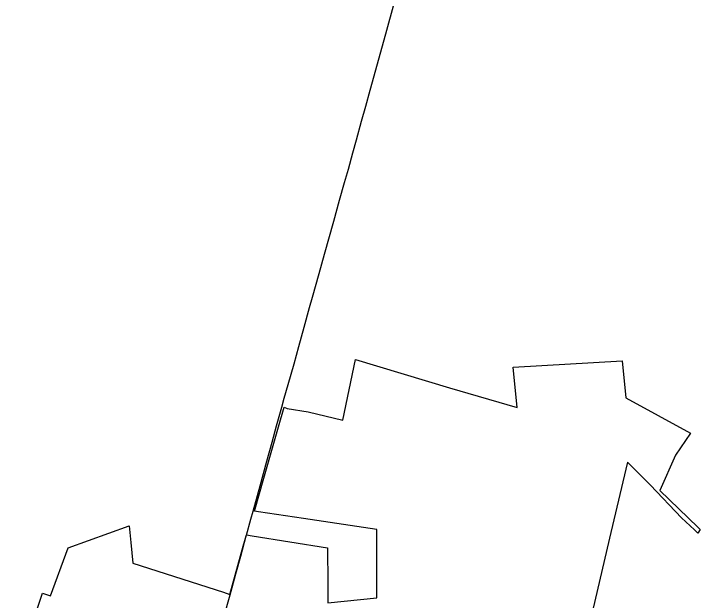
# Model space of a CAD drawing. Extents: x 0 to 34, y 0 to 22.
# Drawn here: x 7.3033 to 7.3894, y 18.7884 to 18.862 of the extents above; entities that cross this region are included whole.
import ezdxf

# ---------------------------------------------------------------- set-up
doc = ezdxf.new("R2010")
doc.units = 0
doc.layers.add('GM_X_Corporation', color=7, linetype='Continuous')
doc.layers.add('GM_X_US_Route', color=7, linetype='Continuous')

msp = doc.modelspace()

# ---------------------------------------------------------------- linework, layer by layer
at = {"layer": 'GM_X_Corporation'}
msp.add_lwpolyline([(7.303266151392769, 18.77856364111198), (7.3068848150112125, 18.789313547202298), (7.307896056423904, 18.78895321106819), (7.310099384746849, 18.794987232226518), (7.317766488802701, 18.797760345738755), (7.3179664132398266, 18.79565272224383), (7.318194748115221, 18.793048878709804), (7.329596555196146, 18.789413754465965), (7.330385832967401, 18.789137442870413), (7.332079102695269, 18.79522021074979), (7.332483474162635, 18.796618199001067), (7.333187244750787, 18.796496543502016), (7.342636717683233, 18.794977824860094), (7.342698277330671, 18.790456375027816), (7.342702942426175, 18.788096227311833), (7.348816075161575, 18.78873271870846), (7.348837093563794, 18.79727413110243), (7.339618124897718, 18.798668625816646), (7.333974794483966, 18.799504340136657), (7.333476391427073, 18.799585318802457), (7.334668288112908, 18.803723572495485), (7.336510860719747, 18.810178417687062), (7.337189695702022, 18.812625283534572), (7.337578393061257, 18.812444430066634), (7.34020190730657, 18.812037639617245), (7.34455054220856, 18.810991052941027), (7.346162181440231, 18.818608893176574), (7.357936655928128, 18.815062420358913), (7.366463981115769, 18.81258834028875), (7.365946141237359, 18.81766526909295), (7.379616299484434, 18.818441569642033), (7.380067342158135, 18.81379864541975), (7.38821491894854, 18.809382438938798), (7.386308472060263, 18.80663160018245), (7.384354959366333, 18.802187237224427), (7.389125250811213, 18.797568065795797), (7.389424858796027, 18.797277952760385), (7.389130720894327, 18.79684149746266), (7.388709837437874, 18.79726458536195), (7.3870695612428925, 18.798739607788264), (7.383164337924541, 18.802842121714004), (7.380298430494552, 18.805720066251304), (7.378208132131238, 18.796924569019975), (7.376000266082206, 18.787418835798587)], dxfattribs=at)
at = {"layer": 'GM_X_US_Route'}
msp.add_line((7.333035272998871, 18.79857636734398), (7.333316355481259, 18.799578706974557), dxfattribs=at)
for points in [[(7.339726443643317, 18.82266899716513), (7.340397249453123, 18.825114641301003), (7.340764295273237, 18.826446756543), (7.341591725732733, 18.82939101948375), (7.342273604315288, 18.831829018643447), (7.343422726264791, 18.835942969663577), (7.344158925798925, 18.838584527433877), (7.344783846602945, 18.84081896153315), (7.345265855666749, 18.842489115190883), (7.345840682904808, 18.844518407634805), (7.346291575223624, 18.846145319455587), (7.346928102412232, 18.84848628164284), (7.347443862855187, 18.85036685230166), (7.347996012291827, 18.852401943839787), (7.349944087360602, 18.859469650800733), (7.351057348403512, 18.86342908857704)], [(7.336926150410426, 18.812644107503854), (7.33720248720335, 18.813752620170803), (7.337702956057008, 18.815477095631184), (7.3384470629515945, 18.818075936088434), (7.339055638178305, 18.820223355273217), (7.339726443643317, 18.82266899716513)], [(7.333316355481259, 18.799578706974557), (7.334185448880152, 18.802786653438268), (7.335029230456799, 18.805840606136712), (7.335696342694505, 18.80823219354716), (7.336250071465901, 18.810270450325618), (7.336926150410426, 18.812644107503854)], [(7.332451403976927, 18.796491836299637), (7.332473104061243, 18.796571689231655), (7.333035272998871, 18.79857636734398)], [(7.33042641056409, 18.78909000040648), (7.330671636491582, 18.790018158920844), (7.33115364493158, 18.791747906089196), (7.3317569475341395, 18.79393645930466), (7.332451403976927, 18.796491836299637)], [(7.3269120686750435, 18.776531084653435), (7.327297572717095, 18.777900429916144), (7.327904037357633, 18.780135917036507), (7.328617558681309, 18.78277905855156), (7.329254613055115, 18.785005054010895), (7.3294871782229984, 18.785815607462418), (7.329627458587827, 18.786304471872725), (7.33042641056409, 18.78909000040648)]]:
    msp.add_lwpolyline(points, dxfattribs=at)

doc.saveas('drawing.dxf')
